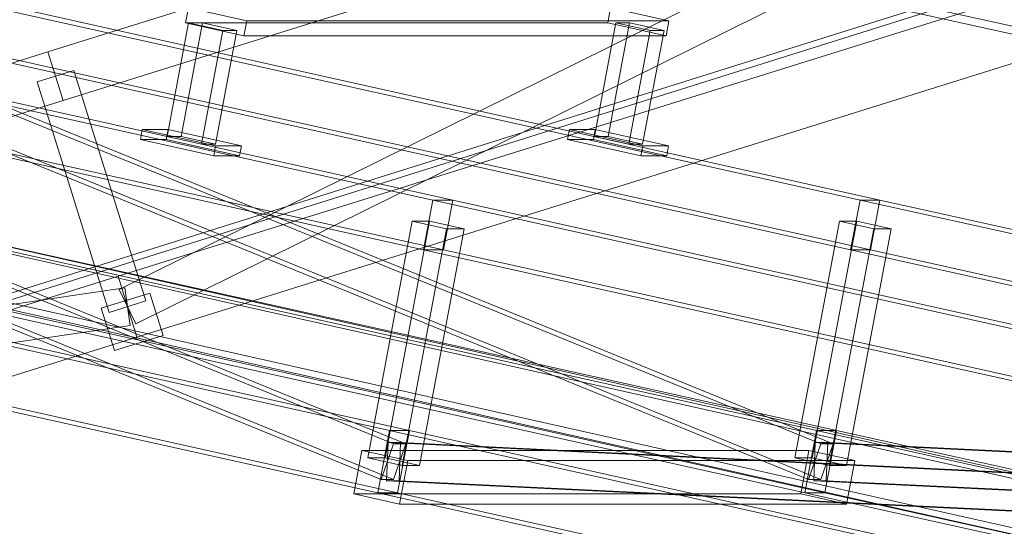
# Model space of a CAD drawing. Header units: millimetres. Extents: x -4738 to 65662, y -68080 to 6847.
# Tile 846 of 1056: x 20463 to 21237, y 1582 to 1981. Entities that reach past the tile are written whole.
import ezdxf

# ---------------------------------------------------------------- set-up
doc = ezdxf.new("R2010")
doc.units = ezdxf.units.MM
for name, color, linetype, lineweight in [('COTAS_P', 1, 'Continuous', 0), ('lateral_C02', 7, 'Continuous', 0), ('lateral_C10', 7, 'Continuous', 0)]:
    doc.layers.add(name, color=color, linetype=linetype, lineweight=lineweight)
doc.dimstyles.new('R19_100', dxfattribs={"dimtxt": 250, "dimasz": 150, "dimexe": 150, "dimexo": 80, "dimgap": 100, "dimtad": 1, "dimtih": 1, "dimtoh": 1, "dimdsep": 46, "dimcen": 0.09, "dimadec": 0, "dimazin": 0, "dimtfac": 1, "dimtdec": 4, "dimtofl": 0, "dimtmove": 0, "dimatfit": 3, "dimfxl": 1, "dimtolj": 1, "dimtzin": 0, "dimarcsym": 0})

# ---------------------------------------------------------------- blocks, each defined once
blk = doc.blocks.new('DIM_R31_4')
at = {"layer": 'COTAS_P'}
for p, q in [((15248.37, 1279.09), (24311.82, 4109.09)), ((24311.82, 4109.09), (24155.23, 4107.34)), ((24311.82, 4109.09), (24182.05, 4021.43)), ((24580.07, 3250), (24311.82, 4109.09)), ((15248.37, 1279.09), (15378.14, 1366.76)), ((15248.37, 1279.09), (15404.97, 1280.85)), ((15516.62, 420), (15248.37, 1279.09))]:
    blk.add_line(p, q, dxfattribs=at)
blk.add_text('9495 P', height=250, rotation=17.34062, dxfattribs=at).set_placement((19750.29, 2789.55))

msp = doc.modelspace()

# ---------------------------------------------------------------- linework, layer by layer
at = {"layer": 'lateral_C02'}
for p, q in [((15575.415, 232.817), (24634.01, 3078.273)), ((15576.913, 228.047), (24635.508, 3073.503)), ((20484.747, 1955.55), (21630.207, 2313.212)), ((20540.683, 1768.538), (21629.513, 2307.564)), ((20553.993, 1741.652), (21642.823, 2280.678)), ((20496.669, 1917.368), (21642.129, 2275.03)), ((20539.887, 1778.958), (21685.346, 2136.62)), ((20554.789, 1731.231), (21700.249, 2088.893)), ((19339.287, 1597.888), (20484.747, 1955.55)), ((20484.747, 1955.55), (20496.669, 1917.368)), ((20505.026, 1940.93), (20476.39, 1931.988)), ((20505.026, 1940.93), (20561.656, 1759.565)), ((20533.02, 1750.624), (20476.39, 1931.988)), ((19351.209, 1559.706), (20496.669, 1917.368)), ((19394.427, 1421.296), (20539.887, 1778.958)), ((20539.887, 1778.958), (20554.789, 1731.231)), ((19343.072, 1593.638), (20545.161, 1769.936)), ((20540.683, 1768.538), (20553.993, 1741.652)), ((20545.161, 1769.936), (20549.514, 1740.253)), ((20526.757, 1753.906), (20564.939, 1765.828)), ((20561.656, 1759.565), (20533.02, 1750.624)), ((20575.37, 1732.419), (20564.939, 1765.828)), ((20526.757, 1753.906), (20537.188, 1720.497)), ((19347.425, 1563.956), (20549.514, 1740.253)), ((19409.329, 1373.569), (20554.789, 1731.231)), ((20537.188, 1720.497), (20575.37, 1732.419))]:
    msp.add_line(p, q, dxfattribs=at)
at = {"layer": 'lateral_C10'}
for p, q in [((18241.459, 2248.813), (27684.903, 132.947)), ((27685.833, 137.844), (18242.389, 2253.71)), ((27880.277, 132.947), (18436.834, 2248.813)), ((18437.764, 2253.71), (27881.207, 137.844)), ((21636.178, 1888.998), (20752.125, 2083.981)), ((19705.47, 2079.505), (20787.642, 1838.932)), ((20803.272, 1838.932), (19721.1, 2079.505)), ((20041.514, 2079.505), (21123.686, 1838.932)), ((21139.316, 1838.932), (20057.144, 2079.505)), ((20751.026, 2078.101), (21635.079, 1883.118)), ((19709.56, 2073.955), (20756.669, 1647.24)), ((20766.437, 1647.24), (19719.328, 2073.955)), ((20045.604, 2073.955), (21092.713, 1647.24)), ((21102.482, 1647.24), (20055.372, 2073.955)), ((20746.97, 1619.151), (19699.861, 2045.867)), ((20756.739, 1619.151), (19709.629, 2045.867)), ((21083.014, 1619.151), (20035.905, 2045.867)), ((21092.783, 1619.151), (20045.674, 2045.867)), ((20780.26, 1799.744), (19698.089, 2040.317)), ((20795.89, 1799.744), (19713.719, 2040.317)), ((21116.304, 1799.744), (20034.133, 2040.317)), ((21131.934, 1799.744), (20049.763, 2040.317)), ((20595.318, 1990.122), (20593.104, 1978.366)), ((20595.318, 1990.122), (20641.13, 1979.938)), ((20925.24, 1978.366), (20927.455, 1990.122)), ((20973.267, 1979.938), (20927.455, 1990.122)), ((20595.427, 1978.24), (20578.615, 1888.983)), ((20589.556, 1888.983), (20606.368, 1978.24)), ((20638.916, 1968.181), (20593.104, 1978.366)), ((20593.104, 1978.366), (20925.24, 1978.366)), ((20606.368, 1978.24), (20595.427, 1978.24)), ((20595.427, 1978.24), (20622.482, 1972.226)), ((20633.423, 1972.226), (20606.368, 1978.24)), ((20638.916, 1968.181), (20641.13, 1979.938)), ((20641.13, 1979.938), (20973.267, 1979.938)), ((20931.471, 1978.24), (20914.659, 1888.983)), ((20925.24, 1978.366), (20971.052, 1968.181)), ((20925.6, 1888.983), (20942.412, 1978.24)), ((20942.412, 1978.24), (20931.471, 1978.24)), ((20931.471, 1978.24), (20958.526, 1972.226)), ((20969.467, 1972.226), (20942.412, 1978.24)), ((20973.267, 1979.938), (20971.052, 1968.181)), ((20605.669, 1882.969), (20622.482, 1972.226)), ((20633.423, 1972.226), (20616.61, 1882.969)), ((20622.482, 1972.226), (20633.423, 1972.226)), ((20971.052, 1968.181), (20638.916, 1968.181)), ((20941.713, 1882.969), (20958.526, 1972.226)), ((20969.467, 1972.226), (20952.654, 1882.969)), ((20958.526, 1972.226), (20969.467, 1972.226)), ((19671.331, 1898.261), (20753.502, 1657.688)), ((20769.132, 1657.688), (19686.961, 1898.261)), ((20007.375, 1898.261), (21089.546, 1657.688)), ((21105.176, 1657.688), (20023.005, 1898.261)), ((20558.964, 1894.351), (20557.488, 1886.513)), ((20579.283, 1894.351), (20558.964, 1894.351)), ((20558.964, 1894.351), (20616.68, 1881.52)), ((20577.807, 1886.513), (20579.283, 1894.351)), ((20636.999, 1881.52), (20579.283, 1894.351)), ((20895.008, 1894.351), (20893.532, 1886.513)), ((20915.327, 1894.351), (20895.008, 1894.351)), ((20895.008, 1894.351), (20952.724, 1881.52)), ((20913.851, 1886.513), (20915.327, 1894.351)), ((20973.043, 1881.52), (20915.327, 1894.351)), ((20615.203, 1873.683), (20557.488, 1886.513)), ((20557.488, 1886.513), (20577.807, 1886.513)), ((20577.807, 1886.513), (20635.522, 1873.683)), ((20605.669, 1882.969), (20578.615, 1888.983)), ((20578.615, 1888.983), (20589.556, 1888.983)), ((20589.556, 1888.983), (20616.61, 1882.969)), ((20616.61, 1882.969), (20605.669, 1882.969)), ((20951.248, 1873.683), (20893.532, 1886.513)), ((20893.532, 1886.513), (20913.851, 1886.513)), ((20913.851, 1886.513), (20971.567, 1873.683)), ((20941.713, 1882.969), (20914.659, 1888.983)), ((20914.659, 1888.983), (20925.6, 1888.983)), ((20925.6, 1888.983), (20952.654, 1882.969)), ((20952.654, 1882.969), (20941.713, 1882.969)), ((20615.203, 1873.683), (20616.68, 1881.52)), ((20616.68, 1881.52), (20636.999, 1881.52)), ((20636.999, 1881.52), (20635.522, 1873.683)), ((20951.248, 1873.683), (20952.724, 1881.52)), ((20952.724, 1881.52), (20973.043, 1881.52)), ((20973.043, 1881.52), (20971.567, 1873.683)), ((20635.522, 1873.683), (20615.203, 1873.683)), ((20971.567, 1873.683), (20951.248, 1873.683)), ((20744.275, 1608.703), (19662.104, 1849.276)), ((20759.905, 1608.703), (19677.734, 1849.276)), ((21080.319, 1608.703), (19998.148, 1849.276)), ((21095.949, 1608.703), (20013.778, 1849.276)), ((20780.26, 1799.744), (20787.642, 1838.932)), ((20787.642, 1838.932), (20803.272, 1838.932)), ((20787.642, 1838.932), (21869.813, 1598.359)), ((20803.272, 1838.932), (20795.89, 1799.744)), ((21885.443, 1598.359), (20803.272, 1838.932)), ((21116.304, 1799.744), (21123.686, 1838.932)), ((21123.686, 1838.932), (21139.316, 1838.932)), ((21123.686, 1838.932), (22205.858, 1598.359)), ((21139.316, 1838.932), (21131.934, 1799.744)), ((22221.487, 1598.359), (21139.316, 1838.932)), ((20771.401, 1822.345), (20736.338, 1636.203)), ((20750.015, 1636.203), (20785.077, 1822.345)), ((20771.401, 1822.345), (20798.455, 1816.331)), ((20785.077, 1822.345), (20771.401, 1822.345)), ((20812.131, 1816.331), (20785.077, 1822.345)), ((21107.445, 1822.345), (21072.383, 1636.203)), ((21086.059, 1636.203), (21121.121, 1822.345)), ((21107.445, 1822.345), (21134.499, 1816.331)), ((21121.121, 1822.345), (21107.445, 1822.345)), ((21148.175, 1816.331), (21121.121, 1822.345)), ((20763.393, 1630.188), (20798.455, 1816.331)), ((20777.069, 1630.188), (20812.131, 1816.331)), ((20798.455, 1816.331), (20812.131, 1816.331)), ((21099.437, 1630.188), (21134.499, 1816.331)), ((21113.113, 1630.188), (21148.175, 1816.331)), ((21134.499, 1816.331), (21148.175, 1816.331)), ((20795.89, 1799.744), (20780.26, 1799.744)), ((21862.432, 1559.171), (20780.26, 1799.744)), ((21878.062, 1559.171), (20795.89, 1799.744)), ((21131.934, 1799.744), (21116.304, 1799.744)), ((22198.476, 1559.171), (21116.304, 1799.744)), ((22214.106, 1559.171), (21131.934, 1799.744)), ((20744.275, 1608.703), (20753.502, 1657.688)), ((20753.502, 1657.688), (20769.132, 1657.688)), ((20753.502, 1657.688), (21835.674, 1417.115)), ((20769.132, 1657.688), (20759.905, 1608.703)), ((21851.304, 1417.115), (20769.132, 1657.688)), ((21080.319, 1608.703), (21089.546, 1657.688)), ((21089.546, 1657.688), (21105.176, 1657.688)), ((21089.546, 1657.688), (22171.718, 1417.115)), ((21105.176, 1657.688), (21095.949, 1608.703)), ((22187.348, 1417.115), (21105.176, 1657.688)), ((20756.669, 1647.24), (20746.97, 1619.151)), ((20751.201, 1618.211), (20752.438, 1648.18)), ((20752.438, 1648.18), (20762.207, 1648.18)), ((20752.438, 1648.18), (21869.672, 1593.75)), ((20766.437, 1647.24), (20756.669, 1647.24)), ((20756.739, 1619.151), (20766.437, 1647.24)), ((20762.207, 1648.18), (20760.969, 1618.211)), ((21879.44, 1593.75), (20762.207, 1648.18)), ((21092.713, 1647.24), (21083.014, 1619.151)), ((21087.245, 1618.211), (21088.482, 1648.18)), ((21088.482, 1648.18), (21098.251, 1648.18)), ((21088.482, 1648.18), (22205.716, 1593.75)), ((21102.482, 1647.24), (21092.713, 1647.24)), ((21092.783, 1619.151), (21102.482, 1647.24)), ((21098.251, 1648.18), (21097.014, 1618.211)), ((22215.485, 1593.75), (21098.251, 1648.18)), ((20731.775, 1642.104), (20725.316, 1607.814)), ((21083.449, 1642.104), (20731.775, 1642.104)), ((20731.775, 1642.104), (20767.848, 1634.085)), ((20736.338, 1636.203), (20750.015, 1636.203)), ((20763.393, 1630.188), (20736.338, 1636.203)), ((20750.015, 1636.203), (20777.069, 1630.188)), ((21072.383, 1636.203), (21086.059, 1636.203)), ((21099.437, 1630.188), (21072.383, 1636.203)), ((21076.99, 1607.814), (21083.449, 1642.104)), ((21119.522, 1634.085), (21083.449, 1642.104)), ((21086.059, 1636.203), (21113.113, 1630.188)), ((20761.389, 1599.795), (20767.848, 1634.085)), ((20777.069, 1630.188), (20763.393, 1630.188)), ((20767.848, 1634.085), (21119.522, 1634.085)), ((21113.113, 1630.188), (21099.437, 1630.188)), ((21119.522, 1634.085), (21113.063, 1599.795)), ((20746.97, 1619.151), (20756.739, 1619.151)), ((21083.014, 1619.151), (21092.783, 1619.151)), ((20760.969, 1618.211), (20751.201, 1618.211)), ((21868.435, 1563.781), (20751.201, 1618.211)), ((21878.203, 1563.781), (20760.969, 1618.211)), ((21097.014, 1618.211), (21087.245, 1618.211)), ((22204.479, 1563.781), (21087.245, 1618.211)), ((22214.248, 1563.781), (21097.014, 1618.211)), ((20761.389, 1599.795), (20725.316, 1607.814)), ((20725.316, 1607.814), (21076.99, 1607.814)), ((20759.905, 1608.703), (20744.275, 1608.703)), ((21826.447, 1368.13), (20744.275, 1608.703)), ((21842.077, 1368.13), (20759.905, 1608.703)), ((21076.99, 1607.814), (21113.063, 1599.795)), ((21095.949, 1608.703), (21080.319, 1608.703)), ((22162.491, 1368.13), (21080.319, 1608.703)), ((22178.121, 1368.13), (21095.949, 1608.703)), ((21113.063, 1599.795), (20761.389, 1599.795))]:
    msp.add_line(p, q, dxfattribs=at)

# ---------------------------------------------------------------- dimensions: what is measured, and where the dimension line sits
at = {"layer": 'COTAS_P'}
dim = msp.add_aligned_dim(p1=(15516.618, 420), p2=(24580.067, 3250), distance=900, text='<> P', dimstyle='R19_100', dxfattribs=at)
dim.commit()
dim.dimension.update_dxf_attribs({"geometry": 'DIM_R31_4', "text_midpoint": (19780.096, 2694.095)})

doc.saveas('drawing.dxf')
